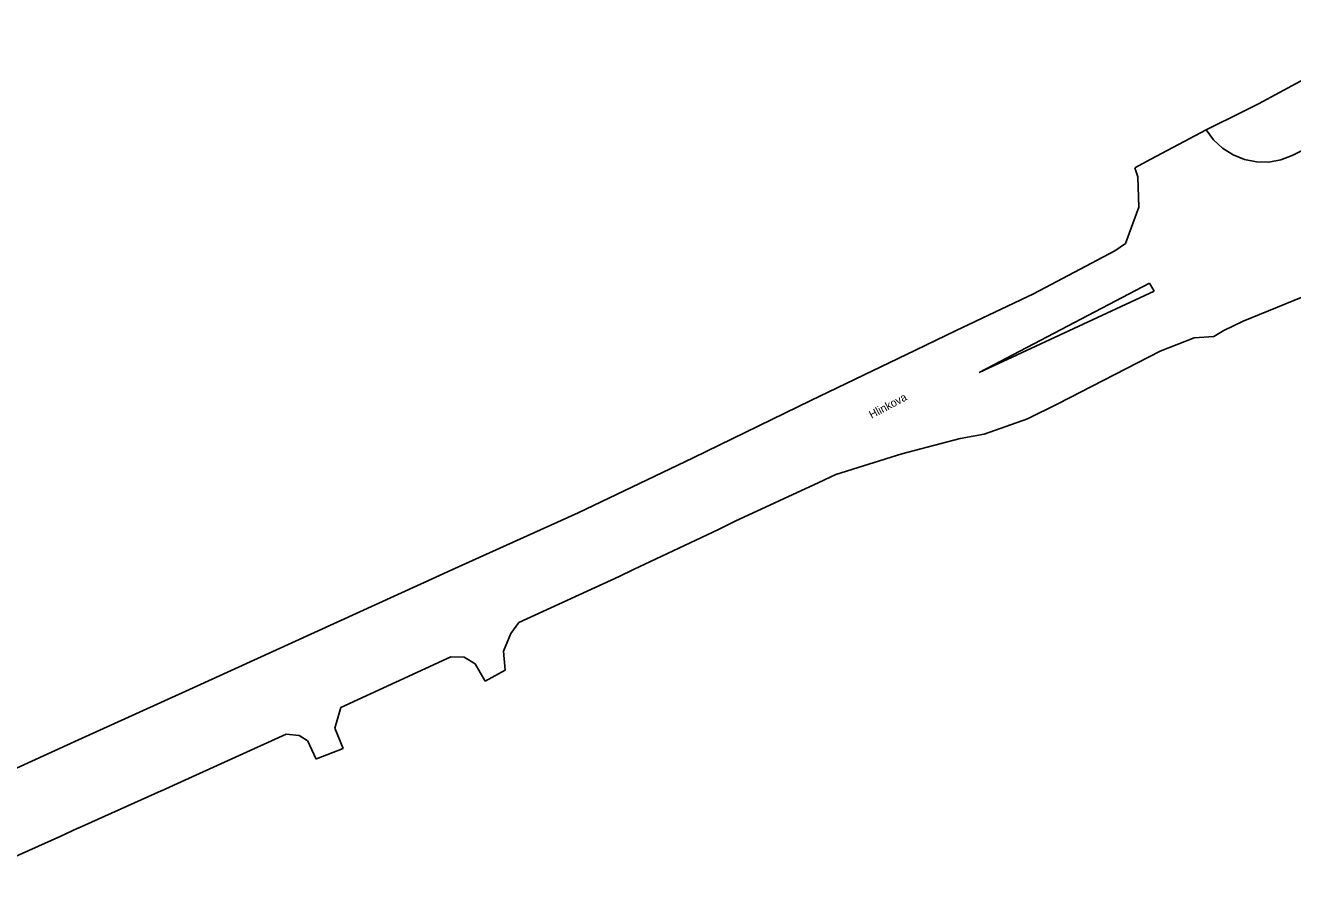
# Model space of a CAD drawing. Extents: x -263587 to -261993, y -1238795 to -1236748.
# Drawn here: x -263350.8 to -263144.9, y -1237650.8 to -1237512.7 of the extents above; entities that cross this region are included whole.
import ezdxf

# ---------------------------------------------------------------- set-up
doc = ezdxf.new("R2010")
doc.units = 0
doc.layers.add('Vrstva 1', color=7, linetype='Continuous')

msp = doc.modelspace()

# ---------------------------------------------------------------- linework, layer by layer
at = {"layer": 'Vrstva 1'}
for p, q in [((-263150.48, -1237525.4), (-263126.97, -1237512.65)), ((-263153.05, -1237526.71), (-263150.48, -1237525.4)), ((-263158.95, -1237529.62), (-263153.05, -1237526.71)), ((-263167.94, -1237534.41), (-263158.95, -1237529.62)), ((-263157.76, -1237531.24), (-263158.95, -1237529.62)), ((-263158.95, -1237529.62), (-263157.76, -1237531.24)), ((-263156.3, -1237532.62), (-263157.76, -1237531.24)), ((-263157.76, -1237531.24), (-263156.3, -1237532.62)), ((-263141.57, -1237532.13), (-263145, -1237533.83)), ((-263145, -1237533.83), (-263141.57, -1237532.13)), ((-263154.6, -1237533.7), (-263156.3, -1237532.62)), ((-263156.3, -1237532.62), (-263154.6, -1237533.7)), ((-263152.74, -1237534.45), (-263154.6, -1237533.7)), ((-263154.6, -1237533.7), (-263152.74, -1237534.45)), ((-263145, -1237533.83), (-263146.86, -1237534.52)), ((-263146.86, -1237534.52), (-263145, -1237533.83)), ((-263170.56, -1237535.82), (-263167.94, -1237534.41)), ((-263170.08, -1237537.29), (-263170.56, -1237535.82)), ((-263150.79, -1237534.83), (-263152.74, -1237534.45)), ((-263152.74, -1237534.45), (-263150.79, -1237534.83)), ((-263148.81, -1237534.86), (-263150.79, -1237534.83)), ((-263150.79, -1237534.83), (-263148.81, -1237534.86)), ((-263146.86, -1237534.52), (-263148.81, -1237534.86)), ((-263148.81, -1237534.86), (-263146.86, -1237534.52)), ((-263169.92, -1237542.2), (-263170.08, -1237537.29)), ((-263172.05, -1237548.13), (-263169.92, -1237542.2)), ((-263173.79, -1237549.27), (-263172.05, -1237548.13)), ((-263187.02, -1237556.29), (-263173.79, -1237549.27)), ((-263195.85, -1237569.09), (-263168.16, -1237554.56)), ((-263168.16, -1237554.56), (-263167.43, -1237555.87)), ((-263199.57, -1237562.24), (-263187.02, -1237556.29)), ((-263167.43, -1237555.87), (-263195.85, -1237569.09)), ((-263142.08, -1237556.27), (-263152.94, -1237560.71)), ((-263152.94, -1237560.71), (-263156.11, -1237562.26)), ((-263206.19, -1237565.43), (-263199.57, -1237562.24)), ((-263156.11, -1237562.26), (-263157.72, -1237563.24)), ((-263160.91, -1237563.46), (-263166.44, -1237565.59)), ((-263157.72, -1237563.24), (-263160.91, -1237563.46)), ((-263214.62, -1237569.49), (-263206.19, -1237565.43)), ((-263166.44, -1237565.59), (-263183.06, -1237574.17)), ((-263223.19, -1237573.62), (-263214.62, -1237569.49)), ((-263242.29, -1237582.92), (-263223.19, -1237573.62)), ((-263183.06, -1237574.17), (-263187.98, -1237576.59)), ((-263187.98, -1237576.59), (-263195.06, -1237579.07)), ((-263195.06, -1237579.07), (-263198.92, -1237579.78)), ((-263198.92, -1237579.78), (-263208.4, -1237582.29)), ((-263260.97, -1237591.87), (-263242.29, -1237582.92)), ((-263208.4, -1237582.29), (-263219.15, -1237585.66)), ((-263219.15, -1237585.66), (-263221.87, -1237586.95)), ((-263221.87, -1237586.95), (-263235.46, -1237593.25)), ((-263279.84, -1237600.37), (-263260.97, -1237591.87)), ((-263235.46, -1237593.25), (-263238.2, -1237594.57)), ((-263238.2, -1237594.57), (-263252.01, -1237601.06)), ((-263323.52, -1237620.29), (-263283.54, -1237602.06)), ((-263283.54, -1237602.06), (-263282.09, -1237601.4)), ((-263282.09, -1237601.4), (-263279.84, -1237600.37)), ((-263254.35, -1237602.21), (-263270.64, -1237609.68)), ((-263252.01, -1237601.06), (-263254.35, -1237602.21)), ((-263270.64, -1237609.68), (-263271.93, -1237611.51)), ((-263271.93, -1237611.51), (-263273.1, -1237614.37)), ((-263273.1, -1237614.37), (-263272.87, -1237617.47)), ((-263281.68, -1237615.26), (-263299.54, -1237623.49)), ((-263279.5, -1237615.33), (-263281.68, -1237615.26)), ((-263277.7, -1237616.43), (-263279.5, -1237615.33)), ((-263276.09, -1237619.25), (-263277.7, -1237616.43)), ((-263272.87, -1237617.47), (-263276.09, -1237619.25)), ((-263342.18, -1237628.78), (-263323.52, -1237620.29)), ((-263299.54, -1237623.49), (-263300.52, -1237626.86)), ((-263300.52, -1237626.86), (-263299.16, -1237630.17)), ((-263364.07, -1237638.73), (-263342.18, -1237628.78)), ((-263308.42, -1237627.87), (-263326.07, -1237635.84)), ((-263306.34, -1237628.06), (-263308.42, -1237627.87)), ((-263305, -1237628.86), (-263306.34, -1237628.06)), ((-263304.98, -1237628.88), (-263305, -1237628.86)), ((-263303.57, -1237631.9), (-263304.98, -1237628.88)), ((-263299.16, -1237630.17), (-263303.51, -1237631.88)), ((-263303.51, -1237631.88), (-263303.57, -1237631.9)), ((-263328.74, -1237637.06), (-263342.24, -1237643.11)), ((-263328.68, -1237637.04), (-263328.74, -1237637.06)), ((-263326.07, -1237635.84), (-263328.68, -1237637.04)), ((-263342.25, -1237643.11), (-263345.03, -1237644.42)), ((-263342.24, -1237643.11), (-263342.25, -1237643.11)), ((-263345.03, -1237644.42), (-263359.38, -1237650.84))]:
    msp.add_line(p, q, dxfattribs=at)

# ---------------------------------------------------------------- texts
msp.add_text('Hlinkova', height=1.3, rotation=28.07493, dxfattribs=at).set_placement((-263213.319, -1237576.612))

doc.saveas('drawing.dxf')
